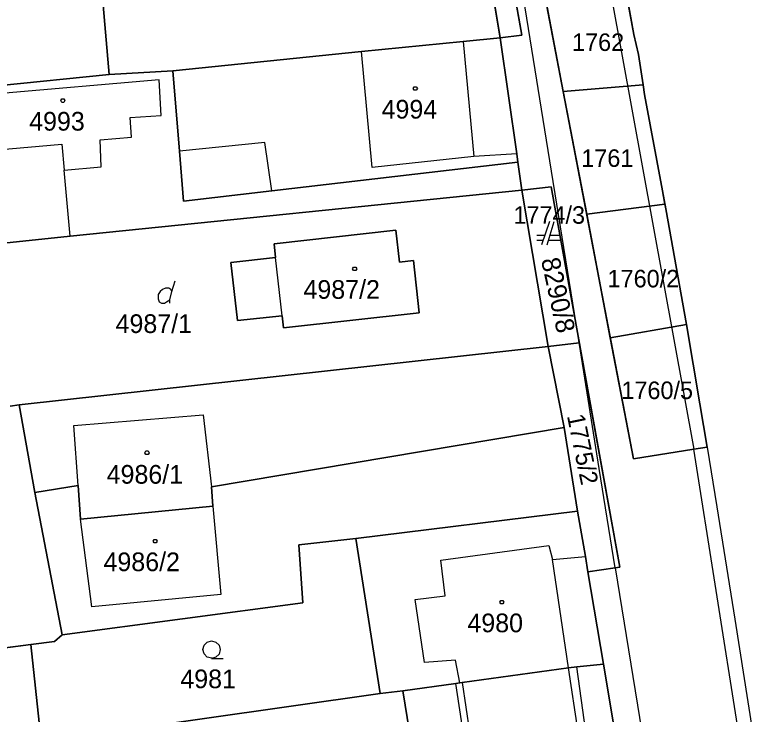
# Model space of a CAD drawing. Extents: x -263587 to -261993, y -1238795 to -1236748.
# Drawn here: x -262625.2 to -262561.8, y -1237619.9 to -1237560 of the extents above; entities that cross this region are included whole.
import ezdxf

# ---------------------------------------------------------------- set-up
doc = ezdxf.new("R2010")
doc.units = 0
doc.layers.add('Vrstva 1', color=7, linetype='Continuous')
doc.layers.add('Vrstva 3', color=7, linetype='Continuous')

msp = doc.modelspace()

# ---------------------------------------------------------------- linework, layer by layer
at = {"layer": 'Vrstva 1'}
for p, q in [((-262572.27, -1237598.01), (-262586.14, -1237525.4)), ((-262586.14, -1237525.4), (-262572.27, -1237598.01)), ((-262579.27, -1237573.38), (-262584.17, -1237543.32)), ((-262586.65, -1237544.35), (-262583.67, -1237561.97)), ((-262583.67, -1237561.97), (-262586.65, -1237544.35)), ((-262584.99, -1237543.91), (-262581.83, -1237561.75)), ((-262581.83, -1237561.75), (-262584.99, -1237543.91)), ((-262618.81, -1237546.26), (-262617.15, -1237565.12)), ((-262617.15, -1237565.12), (-262618.81, -1237546.26)), ((-262574.7, -1237548.27), (-262572.23, -1237561.68)), ((-262574.11, -1237558.68), (-262567.09, -1237597.19)), ((-262586.85, -1237562.29), (-262595.54, -1237563.16)), ((-262595.54, -1237563.16), (-262586.85, -1237562.29)), ((-262583.67, -1237561.97), (-262586.85, -1237562.29)), ((-262586.85, -1237562.29), (-262583.67, -1237561.97)), ((-262586.85, -1237562.29), (-262585.92, -1237572.14)), ((-262581.83, -1237561.75), (-262583.67, -1237561.97)), ((-262583.67, -1237561.97), (-262581.83, -1237561.75)), ((-262583.67, -1237561.97), (-262582.26, -1237571.91)), ((-262582.26, -1237571.91), (-262583.67, -1237561.97)), ((-262572.23, -1237561.68), (-262571.84, -1237563.4)), ((-262595.54, -1237563.16), (-262611.72, -1237564.79)), ((-262611.72, -1237564.79), (-262595.54, -1237563.16)), ((-262594.64, -1237573.07), (-262595.54, -1237563.16)), ((-262571.84, -1237563.4), (-262571.44, -1237565.99)), ((-262611.72, -1237564.79), (-262617.15, -1237565.12)), ((-262617.15, -1237565.12), (-262611.72, -1237564.79)), ((-262611.15, -1237571.69), (-262611.72, -1237564.79)), ((-262611.72, -1237564.79), (-262611.15, -1237571.69)), ((-262617.15, -1237565.12), (-262629.27, -1237566.34)), ((-262629.27, -1237566.34), (-262617.15, -1237565.12)), ((-262612.88, -1237565.58), (-262628.68, -1237566.93)), ((-262612.71, -1237568.64), (-262612.88, -1237565.58)), ((-262571.44, -1237565.99), (-262571.31, -1237566.84)), ((-262571.31, -1237566.84), (-262569.78, -1237575.07)), ((-262615.36, -1237568.8), (-262612.71, -1237568.64)), ((-262615.24, -1237570.49), (-262615.36, -1237568.8)), ((-262617.94, -1237570.7), (-262615.24, -1237570.49)), ((-262628.18, -1237571.7), (-262621.2, -1237571.07)), ((-262621.2, -1237571.07), (-262621, -1237573.3)), ((-262617.85, -1237573.02), (-262617.94, -1237570.7)), ((-262603.83, -1237570.93), (-262611.15, -1237571.69)), ((-262603.23, -1237575.08), (-262603.83, -1237570.93)), ((-262610.8, -1237575.96), (-262611.15, -1237571.69)), ((-262611.15, -1237571.69), (-262610.8, -1237575.96)), ((-262585.92, -1237572.14), (-262594.64, -1237573.07)), ((-262582.26, -1237571.91), (-262585.92, -1237572.14)), ((-262582.26, -1237571.91), (-262582.16, -1237572.62)), ((-262582.16, -1237572.62), (-262582.26, -1237571.91)), ((-262621, -1237573.3), (-262617.85, -1237573.02)), ((-262582.16, -1237572.62), (-262603.23, -1237575.08)), ((-262603.23, -1237575.08), (-262582.16, -1237572.62)), ((-262582.16, -1237572.62), (-262581.81, -1237575.03)), ((-262581.81, -1237575.03), (-262582.16, -1237572.62)), ((-262620.49, -1237578.96), (-262621, -1237573.3)), ((-262577, -1237587.53), (-262579.27, -1237573.38)), ((-262581.81, -1237575.03), (-262579.32, -1237574.74)), ((-262579.32, -1237574.74), (-262581.81, -1237575.03)), ((-262579.32, -1237574.74), (-262577, -1237587.53)), ((-262577, -1237587.53), (-262579.32, -1237574.74)), ((-262581.81, -1237575.03), (-262620.49, -1237578.96)), ((-262620.49, -1237578.96), (-262581.81, -1237575.03)), ((-262603.23, -1237575.08), (-262610.8, -1237575.96)), ((-262610.8, -1237575.96), (-262603.23, -1237575.08)), ((-262581.81, -1237575.03), (-262579.56, -1237588.41)), ((-262579.56, -1237588.41), (-262581.81, -1237575.03)), ((-262569.78, -1237575.07), (-262569.5, -1237576.63)), ((-262569.5, -1237576.63), (-262567.73, -1237586.53)), ((-262579.45, -1237577.71), (-262580.15, -1237579.71)), ((-262579.65, -1237579.71), (-262579.05, -1237577.71)), ((-262592.61, -1237578.45), (-262603.04, -1237579.6)), ((-262603.04, -1237579.6), (-262592.61, -1237578.45)), ((-262592.31, -1237581.17), (-262592.61, -1237578.45)), ((-262592.61, -1237578.45), (-262592.31, -1237581.17)), ((-262620.49, -1237578.96), (-262627.45, -1237579.68)), ((-262627.45, -1237579.68), (-262620.49, -1237578.96)), ((-262579.87, -1237578.91), (-262580.55, -1237578.91)), ((-262580.55, -1237579.31), (-262580.01, -1237579.31)), ((-262579.53, -1237579.31), (-262578.55, -1237579.31)), ((-262578.55, -1237578.91), (-262579.41, -1237578.91)), ((-262603.04, -1237579.6), (-262602.91, -1237580.79)), ((-262602.91, -1237580.79), (-262603.04, -1237579.6)), ((-262602.91, -1237580.79), (-262606.73, -1237581.21)), ((-262606.73, -1237581.21), (-262602.91, -1237580.79)), ((-262606.73, -1237581.21), (-262606.17, -1237586.19)), ((-262606.17, -1237586.19), (-262606.73, -1237581.21)), ((-262602.36, -1237585.77), (-262602.91, -1237580.79)), ((-262591.11, -1237581.04), (-262592.31, -1237581.17)), ((-262592.31, -1237581.17), (-262591.11, -1237581.04)), ((-262590.62, -1237585.53), (-262591.11, -1237581.04)), ((-262591.11, -1237581.04), (-262590.62, -1237585.53)), ((-262611.79, -1237583.69), (-262611.52, -1237582.79)), ((-262602.24, -1237586.82), (-262590.62, -1237585.53)), ((-262590.62, -1237585.53), (-262602.24, -1237586.82)), ((-262606.17, -1237586.19), (-262602.36, -1237585.77)), ((-262602.36, -1237585.77), (-262606.17, -1237586.19)), ((-262602.36, -1237585.77), (-262602.24, -1237586.82)), ((-262602.24, -1237586.82), (-262602.36, -1237585.77)), ((-262567.73, -1237586.53), (-262566.59, -1237593.3)), ((-262577, -1237587.53), (-262573.42, -1237607.3)), ((-262573.42, -1237607.3), (-262577, -1237587.53)), ((-262575.19, -1237598.84), (-262577, -1237587.53)), ((-262624.86, -1237593.4), (-262579.56, -1237588.41)), ((-262579.56, -1237588.41), (-262624.86, -1237593.4)), ((-262579.56, -1237588.41), (-262578.2, -1237595.35)), ((-262578.2, -1237595.35), (-262579.56, -1237588.41)), ((-262566.59, -1237593.3), (-262565.96, -1237597.01)), ((-262624.86, -1237593.4), (-262625.65, -1237593.51)), ((-262625.65, -1237593.51), (-262624.86, -1237593.4)), ((-262623.53, -1237600.91), (-262624.86, -1237593.4)), ((-262624.86, -1237593.4), (-262623.53, -1237600.91)), ((-262620.19, -1237595.16), (-262609.11, -1237594.25)), ((-262609.11, -1237594.25), (-262608.41, -1237600.41)), ((-262619.81, -1237600.3), (-262620.19, -1237595.16)), ((-262578.2, -1237595.35), (-262608.41, -1237600.41)), ((-262608.41, -1237600.41), (-262578.2, -1237595.35)), ((-262578.2, -1237595.35), (-262577.05, -1237602.49)), ((-262577.05, -1237602.49), (-262578.2, -1237595.35)), ((-262565.96, -1237597.01), (-262567.09, -1237597.19)), ((-262567.09, -1237597.19), (-262565.96, -1237597.01)), ((-262565.96, -1237597.01), (-262565.12, -1237602.14)), ((-262567.09, -1237597.19), (-262572.27, -1237598.01)), ((-262572.27, -1237598.01), (-262567.09, -1237597.19)), ((-262561.84, -1237630.39), (-262567.09, -1237597.19)), ((-262573.82, -1237607.36), (-262575.19, -1237598.84)), ((-262619.81, -1237600.3), (-262623.53, -1237600.91)), ((-262623.53, -1237600.91), (-262619.81, -1237600.3)), ((-262619.61, -1237603.2), (-262619.81, -1237600.3)), ((-262619.81, -1237600.3), (-262619.61, -1237603.2)), ((-262621.18, -1237613.08), (-262623.53, -1237600.91)), ((-262623.53, -1237600.91), (-262621.18, -1237613.08)), ((-262608.41, -1237600.41), (-262608.28, -1237602.07)), ((-262608.28, -1237602.07), (-262608.41, -1237600.41)), ((-262608.28, -1237602.07), (-262619.61, -1237603.2)), ((-262619.61, -1237603.2), (-262608.28, -1237602.07)), ((-262608.28, -1237602.07), (-262607.6, -1237609.63)), ((-262565.12, -1237602.14), (-262563.57, -1237611.74)), ((-262577.05, -1237602.49), (-262596.03, -1237604.84)), ((-262596.03, -1237604.84), (-262577.05, -1237602.49)), ((-262577.05, -1237602.49), (-262576.38, -1237606.39)), ((-262576.38, -1237606.39), (-262577.05, -1237602.49)), ((-262618.65, -1237610.69), (-262619.61, -1237603.2)), ((-262596.03, -1237604.84), (-262600.93, -1237605.39)), ((-262600.93, -1237605.39), (-262596.03, -1237604.84)), ((-262600.93, -1237605.39), (-262600.57, -1237610.36)), ((-262600.57, -1237610.36), (-262600.93, -1237605.39)), ((-262593.95, -1237618.11), (-262596.03, -1237604.84)), ((-262596.03, -1237604.84), (-262593.95, -1237618.11)), ((-262588.75, -1237606.69), (-262579.52, -1237605.45)), ((-262579.52, -1237605.45), (-262579.19, -1237606.64)), ((-262579.19, -1237606.64), (-262576.38, -1237606.39)), ((-262577.82, -1237615.93), (-262579.19, -1237606.64)), ((-262576.38, -1237606.39), (-262576.16, -1237607.69)), ((-262576.16, -1237607.69), (-262576.38, -1237606.39)), ((-262588.38, -1237609.74), (-262588.75, -1237606.69)), ((-262573.42, -1237607.3), (-262573.82, -1237607.36)), ((-262573.82, -1237607.36), (-262573.42, -1237607.3)), ((-262573.82, -1237607.36), (-262576.16, -1237607.69)), ((-262576.16, -1237607.69), (-262573.82, -1237607.36)), ((-262576.16, -1237607.69), (-262574.82, -1237615.59)), ((-262574.82, -1237615.59), (-262576.16, -1237607.69)), ((-262573.82, -1237607.36), (-262569.18, -1237636.12)), ((-262607.6, -1237609.63), (-262618.65, -1237610.69)), ((-262590.97, -1237610.07), (-262588.38, -1237609.74)), ((-262600.57, -1237610.36), (-262621.18, -1237613.08)), ((-262621.18, -1237613.08), (-262600.57, -1237610.36)), ((-262590.15, -1237615.46), (-262590.97, -1237610.07)), ((-262563.57, -1237611.74), (-262562.08, -1237621.38)), ((-262621.83, -1237613.65), (-262621.18, -1237613.08)), ((-262621.18, -1237613.08), (-262621.83, -1237613.65)), ((-262641.28, -1237616.11), (-262623.88, -1237613.92)), ((-262623.88, -1237613.92), (-262641.28, -1237616.11)), ((-262623.88, -1237613.92), (-262621.83, -1237613.65)), ((-262621.83, -1237613.65), (-262623.88, -1237613.92)), ((-262623.88, -1237613.92), (-262622.99, -1237622.23)), ((-262622.99, -1237622.23), (-262623.88, -1237613.92)), ((-262587.51, -1237615.26), (-262590.15, -1237615.46)), ((-262587.13, -1237617.21), (-262587.51, -1237615.26)), ((-262577.82, -1237615.93), (-262586.94, -1237617.18)), ((-262586.94, -1237617.18), (-262577.82, -1237615.93)), ((-262577.12, -1237615.83), (-262577.82, -1237615.93)), ((-262577.82, -1237615.93), (-262577.12, -1237615.83)), ((-262576.39, -1237625.5), (-262577.82, -1237615.93)), ((-262574.82, -1237615.59), (-262577.12, -1237615.83)), ((-262577.12, -1237615.83), (-262574.82, -1237615.59)), ((-262575.72, -1237625.67), (-262577.12, -1237615.83)), ((-262573.2, -1237625.37), (-262574.82, -1237615.59)), ((-262574.82, -1237615.59), (-262573.2, -1237625.37)), ((-262587.48, -1237617.26), (-262592.01, -1237617.88)), ((-262592.01, -1237617.88), (-262587.48, -1237617.26)), ((-262587.13, -1237617.21), (-262587.48, -1237617.26)), ((-262587.48, -1237617.26), (-262587.13, -1237617.21)), ((-262585.8, -1237628.05), (-262587.48, -1237617.26)), ((-262586.94, -1237617.18), (-262587.13, -1237617.21)), ((-262587.13, -1237617.21), (-262586.94, -1237617.18)), ((-262586.94, -1237617.18), (-262585.5, -1237626.88)), ((-262592.01, -1237617.88), (-262593.95, -1237618.11)), ((-262593.95, -1237618.11), (-262592.01, -1237617.88)), ((-262590.42, -1237627.73), (-262592.01, -1237617.88)), ((-262592.01, -1237617.88), (-262590.42, -1237627.73)), ((-262593.95, -1237618.11), (-262622.99, -1237622.23)), ((-262622.99, -1237622.23), (-262593.95, -1237618.11))]:
    msp.add_line(p, q, dxfattribs=at)
for points in [[(-262590.86, -1237566.17), (-262590.77, -1237566.32), (-262590.86, -1237566.47), (-262591.04, -1237566.47), (-262591.13, -1237566.32), (-262591.04, -1237566.17)], [(-262621.04, -1237567.2), (-262620.95, -1237567.35), (-262621.04, -1237567.5), (-262621.22, -1237567.5), (-262621.31, -1237567.35), (-262621.22, -1237567.2)], [(-262596.05, -1237581.6), (-262595.96, -1237581.75), (-262596.05, -1237581.9), (-262596.23, -1237581.9), (-262596.32, -1237581.75), (-262596.23, -1237581.6)], [(-262613.83, -1237597.35), (-262613.74, -1237597.5), (-262613.83, -1237597.65), (-262614.01, -1237597.65), (-262614.1, -1237597.5), (-262614.01, -1237597.35)], [(-262613.13, -1237604.92), (-262613.04, -1237605.07), (-262613.13, -1237605.22), (-262613.31, -1237605.22), (-262613.4, -1237605.07), (-262613.31, -1237604.92)], [(-262583.45, -1237610.15), (-262583.36, -1237610.3), (-262583.45, -1237610.45), (-262583.63, -1237610.45), (-262583.72, -1237610.3), (-262583.63, -1237610.15)]]:
    msp.add_lwpolyline(points, close=True, dxfattribs=at)
for points in [[(-262611.97, -1237584.68), (-262611.97, -1237584.41), (-262611.79, -1237583.69), (-262611.88, -1237583.51), (-262612.06, -1237583.42), (-262612.33, -1237583.42), (-262612.6, -1237583.51), (-262612.78, -1237583.69), (-262612.96, -1237583.96), (-262612.96, -1237584.32), (-262612.87, -1237584.59), (-262612.69, -1237584.68), (-262612.42, -1237584.68), (-262612.24, -1237584.59), (-262611.97, -1237584.41)], [(-262608.38, -1237615.09), (-262608.76, -1237614.99), (-262609.03, -1237614.72), (-262609.13, -1237614.35), (-262609.03, -1237613.98), (-262608.76, -1237613.71), (-262608.39, -1237613.61), (-262608.02, -1237613.71), (-262607.75, -1237613.98), (-262607.65, -1237614.36), (-262607.75, -1237614.74), (-262608.02, -1237615.01), (-262608.4, -1237615.11), (-262607.4, -1237615.11)]]:
    msp.add_lwpolyline(points, dxfattribs=at)
at = {"layer": 'Vrstva 3'}
for points in [[(-262586.65, -1237544.35), (-262584.932, -1237544.24), (-262581.83, -1237561.75), (-262583.67, -1237561.97)], [(-262580.522, -1237554.81), (-262573.602, -1237554.23), (-262572.23, -1237561.68), (-262571.84, -1237563.4), (-262571.44, -1237565.99), (-262578.276, -1237566.57)], [(-262578.276, -1237566.57), (-262571.44, -1237565.99), (-262571.31, -1237566.84), (-262569.78, -1237575.07), (-262569.574, -1237576.22), (-262576.268, -1237577.08)], [(-262576.9, -1237588.08), (-262579.56, -1237588.41), (-262581.81, -1237575.03), (-262579.32, -1237574.74), (-262577, -1237587.53)], [(-262573.42, -1237607.3), (-262576.9, -1237588.08), (-262577, -1237587.53), (-262579.32, -1237574.74), (-262581.81, -1237575.03), (-262579.56, -1237588.41), (-262578.2, -1237595.35), (-262577.05, -1237602.49), (-262576.38, -1237606.39), (-262576.16, -1237607.69), (-262573.82, -1237607.36)], [(-262567.73, -1237586.53), (-262574.247, -1237587.66), (-262576.268, -1237577.08), (-262569.574, -1237576.22), (-262569.5, -1237576.63)], [(-262574.247, -1237587.66), (-262567.73, -1237586.53), (-262566.59, -1237593.3), (-262565.96, -1237597.01), (-262567.09, -1237597.19), (-262572.27, -1237598.01)], [(-262579.56, -1237588.41), (-262576.9, -1237588.08), (-262573.42, -1237607.3), (-262573.82, -1237607.36), (-262576.16, -1237607.69), (-262576.38, -1237606.39), (-262577.05, -1237602.49), (-262578.2, -1237595.35)]]:
    msp.add_lwpolyline(points, close=True, dxfattribs=at)
for points in [[(-262586.65, -1237544.35), (-262583.67, -1237561.97), (-262581.83, -1237561.75), (-262584.932, -1237544.24)], [(-262580.522, -1237554.81), (-262578.276, -1237566.57), (-262576.268, -1237577.08), (-262574.247, -1237587.66), (-262572.27, -1237598.01), (-262567.09, -1237597.19), (-262565.96, -1237597.01), (-262566.59, -1237593.3), (-262567.73, -1237586.53), (-262569.5, -1237576.63), (-262569.574, -1237576.22), (-262569.78, -1237575.07), (-262571.31, -1237566.84), (-262571.44, -1237565.99), (-262571.84, -1237563.4), (-262572.23, -1237561.68), (-262573.602, -1237554.23)]]:
    msp.add_lwpolyline(points, dxfattribs=at)

# ---------------------------------------------------------------- texts
at = {"layer": 'Vrstva 1'}
for s, p in [('4994', (-262593.83, -1237568.89)), ('4993', (-262624.01, -1237569.92)), ('4987/2', (-262600.519, -1237584.32)), ('4987/1', (-262616.61, -1237587.25)), ('4986/1', (-262617.374, -1237600.15)), ('4986/2', (-262617.643, -1237607.64)), ('4980', (-262586.483, -1237612.87)), ('4981', (-262611.065, -1237617.66))]:
    msp.add_text(s, height=1.6, dxfattribs=at).set_placement(p)
msp.add_text('8290/8', height=1.6, rotation=282.3536, dxfattribs=at).set_placement((-262580.189, -1237580.971))
at = {"layer": 'Vrstva 3'}
for s, p in [('1762', (-262577.524, -1237563.1)), ('1761', (-262576.734, -1237573.025)), ('1760/2', (-262574.482, -1237583.344)), ('1760/5', (-262573.299, -1237592.904))]:
    msp.add_text(s, height=1.5, dxfattribs=at).set_placement(p)
for s, rotation, p in [('1774/3', 359.98938, (-262582.545, -1237577.894)), ('1775/2', 281.66605, (-262577.964, -1237594.341))]:
    msp.add_text(s, height=1.5, rotation=rotation, dxfattribs=at).set_placement(p)

doc.saveas('drawing.dxf')
